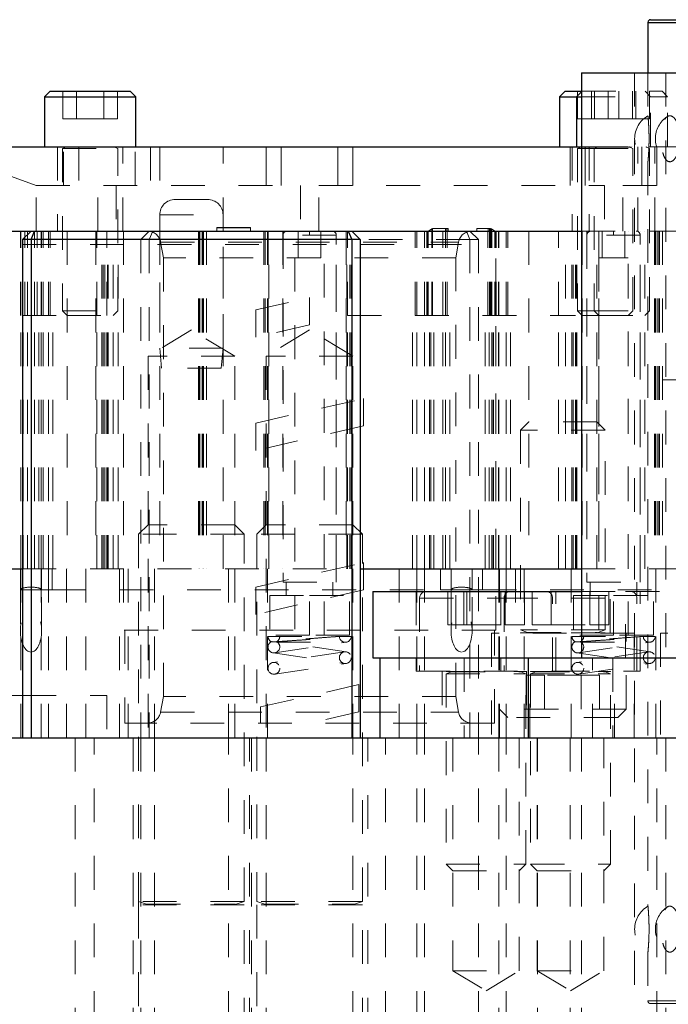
# Model space of a CAD drawing. Header units: inches. Extents: x 1880 to 2363, y -453 to -54.
# Tile 826 of 1056: x 2042.57 to 2044.49, y -80.93 to -78.02. Entities that reach past the tile are written whole.
import ezdxf

# ---------------------------------------------------------------- set-up
doc = ezdxf.new("R2010")
doc.units = ezdxf.units.IN
doc.header["$LTSCALE"] = 0.5
doc.header["$MEASUREMENT"] = 0
doc.linetypes.add('HIDDEN', pattern=[0.225, 0.15, -0.075])
for name, color, linetype in [('DIE-M-S', 8, 'Continuous'), ('DIE-M-S2', 1, 'Continuous'), ('DIE-M-S3', 8, 'Continuous'), ('DSS-M-S', 53, 'Continuous'), ('RAI-M-S', 8, 'Continuous'), ('SVD-M-S', 8, 'Continuous')]:
    doc.layers.add(name, color=color, linetype=linetype)

msp = doc.modelspace()

# ---------------------------------------------------------------- linework, layer by layer
at = {"color": 7, "linetype": 'HIDDEN', "lineweight": 18}
for p, q in [((2043.30329, -79.51382), (2043.27554, -79.54157)), ((2043.56029, -79.51382), (2043.30329, -79.51382)), ((2043.58804, -79.54157), (2043.56029, -79.51382)), ((2043.58804, -79.54157), (2043.27554, -79.54157)), ((2043.27554, -79.54157), (2043.27554, -80.62832)), ((2043.58804, -80.62832), (2043.58804, -79.54157)), ((2043.58804, -80.62832), (2043.27554, -80.62832)), ((2043.27554, -80.62832), (2043.2991, -80.6369)), ((2043.58804, -80.63842), (2043.27554, -80.63842)), ((2043.27554, -80.63842), (2043.27554, -82.01382)), ((2043.2991, -80.6369), (2043.56268, -80.6369)), ((2043.56449, -80.6369), (2043.58804, -80.62832)), ((2043.58804, -82.01382), (2043.58804, -80.63842))]:
    msp.add_line(p, q, dxfattribs=at)
for centre, start, end in [((2043.29883, -80.63764), 270, 70), ((2043.56476, -80.63764), 110, 270)]:
    msp.add_arc(centre, 0.000787, start, end, dxfattribs=at)
at = {"layer": 'DIE-M-S', "linetype": 'Continuous', "lineweight": 25}
for p, q in [((2038.90679, -78.64382), (2042.60679, -78.64382)), ((2043.55679, -78.64382), (2044.23691, -78.64382)), ((2038.93179, -79.64382), (2042.58179, -79.64382)), ((2043.58179, -79.64382), (2044.23691, -79.64382))]:
    msp.add_line(p, q, dxfattribs=at)
at = {"layer": 'DIE-M-S', "linetype": 'HIDDEN', "lineweight": 18}
for p, q in [((2042.71379, -78.64382), (2042.71379, -79.64382)), ((2042.79829, -78.64382), (2042.79829, -79.64382)), ((2042.81679, -79.64382), (2042.81679, -78.64382)), ((2042.82084, -79.64382), (2042.82084, -78.64382)), ((2042.82525, -79.64382), (2042.82525, -78.64382)), ((2042.83373, -79.64382), (2042.83373, -78.64382)), ((2042.83567, -79.64382), (2042.83567, -78.64382)), ((2042.84979, -79.64382), (2042.84979, -78.64382)), ((2042.86529, -79.64382), (2042.86529, -78.64382)), ((2042.88061, -78.64382), (2042.88061, -79.64382)), ((2042.98804, -78.64382), (2042.98804, -79.64382)), ((2043.10291, -78.64382), (2043.10291, -79.64382)), ((2043.10485, -78.64382), (2043.10485, -79.64382)), ((2043.10679, -78.64382), (2043.10679, -79.64382)), ((2043.11333, -78.64382), (2043.11333, -79.64382)), ((2043.11679, -78.64382), (2043.11679, -79.64382)), ((2043.11775, -78.64382), (2043.11775, -79.64382)), ((2043.17554, -79.64382), (2043.17554, -78.64382)), ((2043.29584, -78.64382), (2043.29584, -79.64382)), ((2043.29584, -78.64382), (2043.29584, -79.64382)), ((2043.30025, -78.64382), (2043.30025, -79.64382)), ((2043.30025, -78.64382), (2043.30025, -79.64382)), ((2043.30873, -78.64382), (2043.30873, -79.64382)), ((2043.30873, -78.64382), (2043.30873, -79.64382)), ((2043.31067, -79.64382), (2043.31067, -78.64382)), ((2043.35279, -78.64382), (2043.35279, -79.64382)), ((2043.51079, -79.64382), (2043.51079, -78.64382)), ((2043.54041, -78.64382), (2043.54041, -79.64382)), ((2043.54235, -79.64382), (2043.54235, -78.64382)), ((2043.54235, -79.64382), (2043.54235, -78.64382)), ((2043.55083, -79.64382), (2043.55083, -78.64382)), ((2043.55083, -79.64382), (2043.55083, -78.64382)), ((2043.55525, -79.64382), (2043.55525, -78.64382)), ((2043.55525, -79.64382), (2043.55525, -78.64382)), ((2043.98297, -79.64382), (2043.98297, -78.64382)), ((2044.08129, -78.64382), (2044.08129, -79.64382)), ((2044.18929, -79.64382), (2044.18929, -78.64382)), ((2044.20834, -79.64382), (2044.20834, -78.64382)), ((2044.21275, -79.64382), (2044.21275, -78.64382)), ((2044.21929, -79.64382), (2044.21929, -78.64382)), ((2044.22123, -79.64382), (2044.22123, -78.64382)), ((2044.22317, -79.64382), (2044.22317, -78.64382)), ((2044.23691, -78.64382), (2046.12667, -78.64382)), ((2044.23879, -78.64382), (2044.23879, -79.64382)), ((2044.25279, -78.64382), (2044.25279, -79.64382)), ((2044.28229, -79.64382), (2044.28229, -78.64382)), ((2044.28879, -78.64382), (2044.28879, -79.64382)), ((2044.37479, -79.64382), (2044.37479, -78.64382)), ((2044.41079, -79.64382), (2044.41079, -78.64382)), ((2044.42479, -79.64382), (2044.42479, -78.64382)), ((2044.45291, -78.64382), (2044.45291, -79.64382)), ((2044.45485, -78.64382), (2044.45485, -79.64382)), ((2044.45679, -78.64382), (2044.45679, -79.64382)), ((2044.46333, -78.64382), (2044.46333, -79.64382)), ((2044.46679, -78.64382), (2044.46679, -79.64382)), ((2044.46775, -78.64382), (2044.46775, -79.64382)), ((2044.47729, -78.64382), (2044.47729, -79.08382)), ((2044.47729, -79.08382), (2045.08629, -79.08382)), ((2042.58179, -79.64382), (2043.58179, -79.64382)), ((2044.23691, -79.64382), (2046.12667, -79.64382))]:
    msp.add_line(p, q, dxfattribs=at)
at = {"layer": 'DIE-M-S2', "linetype": 'HIDDEN', "lineweight": 18}
for p, q in [((2042.5761, -78.89382), (2042.5761, -78.64382)), ((2042.57679, -78.89382), (2042.57679, -78.64382)), ((2042.5884, -78.89382), (2042.5884, -78.64382)), ((2042.59605, -78.89382), (2042.59605, -78.64382)), ((2042.61754, -78.89382), (2042.61754, -78.64382)), ((2042.62518, -78.89382), (2042.62518, -78.64382)), ((2042.63679, -78.89382), (2042.63679, -78.64382)), ((2042.63749, -78.89382), (2042.63749, -78.64382)), ((2042.64254, -78.89382), (2042.64254, -78.64382)), ((2042.65879, -78.89382), (2042.65879, -78.64382)), ((2042.66396, -78.89382), (2042.66396, -78.64382)), ((2042.80179, -78.89382), (2042.80179, -78.64382)), ((2042.83179, -78.89382), (2042.83179, -78.64382)), ((2043.12679, -78.64382), (2043.12679, -79.64382)), ((2043.12679, -78.64382), (2043.12679, -79.64382)), ((2043.15679, -78.63367), (2043.15679, -78.63306)), ((2043.15679, -78.63367), (2043.15679, -78.63306)), ((2043.25679, -78.63306), (2043.15679, -78.63306)), ((2043.25679, -78.63306), (2043.15679, -78.63306)), ((2043.25679, -78.63319), (2043.15679, -78.63319)), ((2043.25679, -78.63319), (2043.15679, -78.63319)), ((2043.25679, -78.63367), (2043.15679, -78.63367)), ((2043.15679, -78.64382), (2043.15679, -78.63367)), ((2043.15679, -78.64382), (2043.15679, -78.63367)), ((2043.25679, -78.63367), (2043.15679, -78.63367)), ((2043.25679, -78.63306), (2043.25679, -78.63367)), ((2043.25679, -78.63306), (2043.25679, -78.63367)), ((2043.25679, -78.63367), (2043.25679, -78.64382)), ((2043.25679, -78.63367), (2043.25679, -78.64382)), ((2043.30679, -78.64382), (2043.30679, -79.64382)), ((2043.30679, -78.64382), (2043.30679, -79.64382)), ((2043.54429, -78.89382), (2043.54429, -78.64382)), ((2043.74462, -78.89382), (2043.74462, -78.64382)), ((2043.74979, -78.89382), (2043.74979, -78.64382)), ((2043.77179, -78.89382), (2043.77179, -78.64382)), ((2043.77226, -78.89382), (2043.77226, -78.64382)), ((2043.77943, -78.89382), (2043.77943, -78.64382)), ((2043.78127, -78.89382), (2043.78127, -78.64382)), ((2043.78337, -78.89382), (2043.78337, -78.64382)), ((2043.79328, -78.63665), (2043.78342, -78.64382)), ((2043.79605, -78.63629), (2043.79328, -78.63665)), ((2043.79328, -78.89382), (2043.79328, -78.63665)), ((2043.79605, -78.89382), (2043.79605, -78.63629)), ((2043.83379, -78.63629), (2043.79605, -78.63629)), ((2043.82679, -78.89382), (2043.82679, -78.64382)), ((2043.838, -78.63594), (2043.83379, -78.63629)), ((2043.83379, -78.89382), (2043.83379, -78.63629)), ((2043.838, -78.64382), (2043.838, -78.63594)), ((2043.838, -78.63594), (2043.84179, -78.63594)), ((2043.83896, -78.89382), (2043.83896, -78.64382)), ((2043.84179, -78.63594), (2043.84179, -78.64382)), ((2043.92679, -78.63594), (2043.92679, -78.64382)), ((2043.92679, -78.63594), (2043.96079, -78.63594)), ((2043.95962, -78.89382), (2043.95962, -78.64382)), ((2043.96434, -78.63624), (2043.96079, -78.63594)), ((2043.96079, -78.64382), (2043.96079, -78.63594)), ((2043.96434, -78.89382), (2043.96434, -78.63624)), ((2043.96778, -78.63629), (2043.96434, -78.63624)), ((2043.96778, -78.89382), (2043.96778, -78.63629)), ((2043.9703, -78.63665), (2043.96778, -78.63629)), ((2043.9703, -78.89382), (2043.9703, -78.63665)), ((2043.98016, -78.64382), (2043.9703, -78.63665)), ((2043.97179, -78.89382), (2043.97179, -78.64382)), ((2043.98021, -78.89382), (2043.98021, -78.64382)), ((2043.98231, -78.89382), (2043.98231, -78.64382)), ((2043.98415, -78.89382), (2043.98415, -78.64382)), ((2043.99132, -78.89382), (2043.99132, -78.64382)), ((2043.99179, -78.89382), (2043.99179, -78.64382)), ((2044.01379, -78.89382), (2044.01379, -78.64382)), ((2044.01896, -78.89382), (2044.01896, -78.64382)), ((2044.16929, -78.89382), (2044.16929, -78.64382)), ((2044.47679, -78.64382), (2044.47679, -79.64382)), ((2044.47679, -78.64382), (2044.47679, -79.64382)), ((2042.38179, -78.89382), (2042.71379, -78.89382)), ((2043.54429, -78.89382), (2044.16929, -78.89382)), ((2044.16929, -78.89382), (2044.21929, -78.89382))]:
    msp.add_line(p, q, dxfattribs=at)
at = {"layer": 'DIE-M-S3', "linetype": 'HIDDEN', "lineweight": 18}
for p, q in [((2043.51053, -78.65563), (2043.35305, -78.65563)), ((2043.35305, -78.65563), (2043.35305, -79.68319)), ((2043.39833, -78.64382), (2043.39833, -78.72256)), ((2043.43179, -78.65563), (2043.51053, -78.65563)), ((2043.46526, -78.72256), (2043.46526, -78.64382)), ((2043.51053, -79.68319), (2043.51053, -78.65563)), ((2044.41053, -78.65563), (2044.25305, -78.65563)), ((2044.25305, -78.65563), (2044.25305, -79.68319)), ((2044.29833, -78.64382), (2044.29833, -78.72256)), ((2044.33179, -78.65563), (2044.41053, -78.65563)), ((2044.36526, -78.72256), (2044.36526, -78.64382)), ((2044.41053, -79.68319), (2044.41053, -78.65563)), ((2043.38848, -78.72256), (2043.38848, -79.84067)), ((2043.4751, -79.84067), (2043.4751, -78.72256)), ((2044.28848, -78.72256), (2044.3751, -78.72256)), ((2044.28848, -78.72256), (2044.28848, -79.84067)), ((2044.3751, -79.84067), (2044.3751, -78.72256)), ((2042.38179, -78.89382), (2042.71379, -78.89382)), ((2042.57679, -79.64382), (2042.57679, -78.89382)), ((2042.58374, -79.64382), (2042.58374, -78.89382)), ((2042.59605, -79.64382), (2042.59605, -78.89382)), ((2042.61754, -79.64382), (2042.61754, -78.89382)), ((2042.62984, -79.64382), (2042.62984, -78.89382)), ((2042.63679, -79.64382), (2042.63679, -78.89382)), ((2042.64254, -79.64382), (2042.64254, -78.89382)), ((2042.65879, -79.64382), (2042.65879, -78.89382)), ((2042.67179, -79.64382), (2042.67179, -78.89382)), ((2042.80179, -79.64382), (2042.80179, -78.89382)), ((2042.83179, -79.64382), (2042.83179, -78.89382)), ((2043.54429, -79.64382), (2043.54429, -78.89382)), ((2043.54429, -78.89382), (2044.16929, -78.89382)), ((2043.73679, -79.64382), (2043.73679, -78.89382)), ((2043.74979, -79.64382), (2043.74979, -78.89382)), ((2043.77179, -79.64382), (2043.77179, -78.89382)), ((2043.77226, -79.64382), (2043.77226, -78.89382)), ((2043.78726, -79.64382), (2043.78726, -78.89382)), ((2043.7912, -79.64382), (2043.7912, -78.89382)), ((2043.80007, -79.64382), (2043.80007, -78.89382)), ((2043.82679, -79.64382), (2043.82679, -78.89382)), ((2043.83379, -79.64382), (2043.83379, -78.89382)), ((2043.84679, -79.64382), (2043.84679, -78.89382)), ((2043.95179, -79.64382), (2043.95179, -78.89382)), ((2043.96344, -79.64382), (2043.96344, -78.89382)), ((2043.97179, -79.64382), (2043.97179, -78.89382)), ((2043.97238, -79.64382), (2043.97238, -78.89382)), ((2043.97632, -79.64382), (2043.97632, -78.89382)), ((2043.99132, -79.64382), (2043.99132, -78.89382)), ((2043.99179, -79.64382), (2043.99179, -78.89382)), ((2044.01379, -79.64382), (2044.01379, -78.89382)), ((2044.02679, -79.64382), (2044.02679, -78.89382)), ((2044.16929, -79.64382), (2044.16929, -78.89382)), ((2044.16929, -78.89382), (2044.21929, -78.89382)), ((2042.57554, -79.70632), (2042.57554, -79.64382)), ((2042.57679, -80.14382), (2042.57679, -79.64382)), ((2042.58179, -79.64382), (2043.58179, -79.64382)), ((2042.63679, -80.14382), (2042.63679, -79.64382)), ((2042.63804, -79.70632), (2042.63804, -79.64382)), ((2042.65879, -80.14382), (2042.65879, -79.64382)), ((2042.66929, -79.70632), (2042.66929, -79.64382)), ((2042.66929, -79.70632), (2042.66929, -79.64382)), ((2042.71179, -80.14382), (2042.71179, -79.64382)), ((2042.76929, -79.64382), (2042.76929, -80.14382)), ((2042.86929, -79.64382), (2042.86929, -80.14382)), ((2042.89429, -80.14382), (2042.89429, -79.64382)), ((2042.97242, -79.64382), (2042.97242, -80.14382)), ((2043.19117, -80.14382), (2043.19117, -79.64382)), ((2043.30679, -79.64382), (2043.30679, -80.14382)), ((2043.69679, -80.14382), (2043.69679, -79.64382)), ((2043.74979, -80.14382), (2043.74979, -79.64382)), ((2043.77179, -80.14382), (2043.77179, -79.64382)), ((2043.81929, -79.70632), (2043.81929, -79.64382)), ((2043.85054, -79.70632), (2043.85054, -79.64382)), ((2043.91304, -79.70632), (2043.91304, -79.64382)), ((2043.94429, -79.70632), (2043.94429, -79.64382)), ((2043.99179, -79.64382), (2043.99179, -80.14382)), ((2043.99429, -80.14382), (2043.99429, -79.64382)), ((2044.01379, -80.14382), (2044.01379, -79.64382)), ((2044.04129, -79.64382), (2044.04129, -79.83382)), ((2044.06679, -79.64382), (2044.06679, -80.14382)), ((2044.20679, -79.64382), (2044.20679, -80.14382)), ((2044.23691, -79.64382), (2046.12667, -79.64382)), ((2044.32229, -79.83382), (2044.32229, -79.64382)), ((2044.45679, -80.14382), (2044.45679, -79.64382)), ((2043.35305, -79.68319), (2043.51053, -79.68319)), ((2043.36289, -79.68319), (2043.36289, -79.72256)), ((2043.50069, -79.72256), (2043.50069, -79.68319)), ((2044.25305, -79.68319), (2044.41053, -79.68319)), ((2044.26289, -79.68319), (2044.26289, -79.72256)), ((2044.40069, -79.72256), (2044.40069, -79.68319)), ((2040.64429, -79.70632), (2042.57554, -79.70632)), ((2042.63804, -79.70632), (2042.57554, -79.70632)), ((2042.57554, -79.70632), (2042.57554, -79.82756)), ((2042.63804, -79.70632), (2042.66929, -79.70632)), ((2042.63804, -79.82756), (2042.63804, -79.70632)), ((2042.66929, -79.70632), (2043.81929, -79.70632)), ((2043.31368, -79.72256), (2043.43179, -79.72256)), ((2043.31368, -79.72256), (2043.31368, -79.84067)), ((2043.43179, -79.72256), (2043.5499, -79.72256)), ((2043.43179, -79.84067), (2043.43179, -79.72256)), ((2043.5499, -79.84067), (2043.5499, -79.72256)), ((2043.81929, -79.70632), (2043.85054, -79.70632)), ((2043.91304, -79.70632), (2043.85054, -79.70632)), ((2043.85054, -79.70632), (2043.85054, -79.82756)), ((2043.91304, -79.70632), (2043.94429, -79.70632)), ((2043.91304, -79.82756), (2043.91304, -79.70632)), ((2043.94429, -79.70632), (2044.56929, -79.70632)), ((2044.21368, -79.72256), (2044.33179, -79.72256)), ((2044.21368, -79.72256), (2044.21368, -79.84067)), ((2044.33179, -79.72256), (2044.4499, -79.72256)), ((2044.33179, -79.84067), (2044.33179, -79.72256)), ((2044.4499, -79.84067), (2044.4499, -79.72256)), ((2043.43179, -79.84067), (2043.31368, -79.84067)), ((2043.5499, -79.84067), (2043.43179, -79.84067)), ((2044.39279, -79.83382), (2043.97079, -79.83382)), ((2043.97079, -79.83382), (2043.97079, -80.14382)), ((2044.33179, -79.84067), (2044.21368, -79.84067)), ((2044.4499, -79.84067), (2044.33179, -79.84067)), ((2044.39279, -80.14382), (2044.39279, -79.83382)), ((2044.89279, -79.83382), (2044.47079, -79.83382)), ((2044.47079, -79.83382), (2044.47079, -80.14382))]:
    msp.add_line(p, q, dxfattribs=at)
at = {"layer": 'DIE-M-S3', "linetype": 'Continuous', "lineweight": 25}
for p, q in [((2038.93179, -79.64382), (2042.58179, -79.64382)), ((2043.58179, -79.64382), (2044.23691, -79.64382))]:
    msp.add_line(p, q, dxfattribs=at)
at = {"layer": 'DIE-M-S3', "linetype": 'HIDDEN', "lineweight": 18}
for centre, start, end in [((2043.36486, -78.65563), 90, 180), ((2043.49872, -78.65563), 0, 90), ((2044.26486, -78.65563), 90, 180), ((2044.39872, -78.65563), 0, 90)]:
    msp.add_arc(centre, 0.01181, start, end, dxfattribs=at)
for centre in [(2042.60679, -79.70632), (2043.88179, -79.70632)]:
    msp.add_ellipse(centre, major_axis=(0.03125, 0), ratio=0.2679492, start_param=0, end_param=3.1415927, dxfattribs=at)
for centre in [(2042.60679, -79.82756), (2043.88179, -79.82756)]:
    msp.add_ellipse(centre, major_axis=(0, -0.0625), ratio=0.5, dxfattribs=at)
for points in [[(2043.43179, -78.65563), (2043.43179, -78.65396), (2043.43179, -78.65047), (2043.43179, -78.64651), (2043.43179, -78.6442), (2043.43179, -78.64394), (2043.43179, -78.64382)], [(2044.33179, -78.65563), (2044.33179, -78.65396), (2044.33179, -78.65047), (2044.33179, -78.64651), (2044.33179, -78.6442), (2044.33179, -78.64394), (2044.33179, -78.64382)]]:
    msp.add_open_spline(points, degree=3, knots=[0, 0, 0, 0, 0.2702613, 0.5624294, 0.7897364, 1, 1, 1, 1], dxfattribs=at)
at = {"layer": 'DSS-M-S', "linetype": 'Continuous', "lineweight": 25}
for p, q in [((2044.43376, -78.02571), (2044.43376, -78.17531)), ((2044.43376, -78.02571), (2045.92982, -78.02571)), ((2044.44163, -78.01783), (2045.92195, -78.01783)), ((2044.23691, -78.17531), (2044.23691, -79.9076)), ((2044.23691, -78.17531), (2046.12667, -78.17531)), ((2042.58179, -78.66882), (2042.60679, -78.64382)), ((2042.60679, -78.66882), (2042.61715, -78.64382)), ((2042.60679, -78.64382), (2042.61715, -78.64382)), ((2042.61715, -78.64382), (2043.54644, -78.64382)), ((2043.54644, -78.64382), (2043.55679, -78.64382)), ((2043.54644, -78.64382), (2043.55679, -78.66882)), ((2043.55679, -78.64382), (2043.58179, -78.66882)), ((2042.58179, -78.66882), (2042.58179, -80.14382)), ((2042.60679, -78.66882), (2042.58179, -78.66882)), ((2043.55679, -78.66882), (2042.60679, -78.66882)), ((2042.60679, -78.66882), (2042.60679, -80.14382)), ((2043.58179, -78.66882), (2043.55679, -78.66882)), ((2043.55679, -78.66882), (2043.55679, -80.14382)), ((2043.58179, -78.66882), (2043.58179, -80.14382)), ((2044.07943, -79.9076), (2044.07943, -80.14382)), ((2044.07943, -79.9076), (2044.8105, -79.9076)), ((2034.68179, -80.14382), (2047.18179, -80.14382))]:
    msp.add_line(p, q, dxfattribs=at)
at = {"layer": 'DSS-M-S', "linetype": 'HIDDEN', "lineweight": 18}
for p, q in [((2045.92982, -78.02571), (2044.43376, -78.02571)), ((2044.39439, -78.17531), (2044.39439, -81.99421)), ((2044.43376, -78.17531), (2044.43376, -78.30235)), ((2044.48691, -78.17531), (2044.48691, -79.9076)), ((2044.49345, -78.30428), (2044.49163, -78.30498)), ((2044.43699, -78.37391), (2044.43688, -78.35548)), ((2044.43376, -78.43774), (2044.43376, -80.64275)), ((2042.88061, -78.64382), (2042.88061, -79.82492)), ((2042.93179, -78.66882), (2042.95679, -78.64382)), ((2042.95679, -78.66882), (2042.96715, -78.64382)), ((2043.89644, -78.64382), (2043.90679, -78.66882)), ((2043.90679, -78.64382), (2043.93179, -78.66882)), ((2043.98297, -79.82492), (2043.98297, -78.64382)), ((2042.58179, -78.68382), (2043.58179, -78.68382)), ((2042.93179, -78.66882), (2042.93179, -80.14382)), ((2042.95679, -78.66882), (2042.95679, -80.14382)), ((2042.99057, -78.67635), (2043.87123, -78.67635)), ((2042.99057, -78.67635), (2042.99872, -78.72256)), ((2043.90679, -78.66882), (2043.58179, -78.66882)), ((2043.58179, -78.68382), (2043.93179, -78.68382)), ((2043.86486, -78.72256), (2043.87301, -78.67635)), ((2043.90679, -78.66882), (2043.90679, -80.14382)), ((2043.93179, -78.66882), (2043.90679, -78.66882)), ((2043.93179, -78.66882), (2043.93179, -80.14382)), ((2043.86486, -78.72256), (2042.99872, -78.72256)), ((2042.99872, -78.72256), (2042.99872, -80.02177)), ((2043.86486, -80.02177), (2043.86486, -78.72256)), ((2043.27216, -78.87694), (2043.43179, -78.84067)), ((2043.43179, -78.84067), (2043.43179, -78.92142)), ((2043.27216, -78.87694), (2043.27216, -78.95768)), ((2043.08179, -78.93661), (2042.95329, -79.01382)), ((2043.21029, -79.01382), (2043.08179, -78.93661)), ((2043.43179, -78.92142), (2043.27216, -78.95768)), ((2043.43179, -78.93661), (2043.30329, -79.01382)), ((2043.56029, -79.01382), (2043.43179, -78.93661)), ((2043.21029, -79.01382), (2042.95329, -79.01382)), ((2042.95329, -79.01382), (2042.95329, -80.14382)), ((2043.21029, -80.14382), (2043.21029, -79.01382)), ((2043.56029, -79.01382), (2043.30329, -79.01382)), ((2043.30329, -79.01382), (2043.30329, -80.14382)), ((2043.56029, -80.14382), (2043.56029, -79.01382)), ((2043.27216, -79.21239), (2043.59142, -79.13985)), ((2043.59142, -79.2206), (2043.59142, -79.13985)), ((2043.27216, -79.21239), (2043.27216, -79.29313)), ((2043.59142, -79.2206), (2043.27216, -79.29313)), ((2043.27216, -79.69795), (2043.59142, -79.62542)), ((2043.59142, -79.70616), (2043.59142, -79.62542)), ((2043.27216, -79.69795), (2043.27216, -79.7787)), ((2043.59142, -79.70616), (2043.27216, -79.7787)), ((2043.98297, -79.82492), (2042.88061, -79.82492)), ((2042.88455, -79.82492), (2042.88455, -80.10051)), ((2043.97904, -80.10051), (2043.97904, -79.82492)), ((2044.32943, -79.9076), (2044.32943, -80.14382)), ((2043.28634, -80.05281), (2043.57725, -79.98672)), ((2043.57725, -80.06746), (2043.57725, -79.98672)), ((2041.08179, -80.01882), (2042.58179, -80.01882)), ((2042.58179, -80.01882), (2042.83179, -80.01882)), ((2042.83179, -80.01882), (2042.83179, -80.14382)), ((2042.99872, -80.02177), (2042.99057, -80.06798)), ((2043.86486, -80.02177), (2042.99872, -80.02177)), ((2043.87301, -80.06798), (2043.86486, -80.02177)), ((2043.28634, -80.05281), (2043.28634, -80.10051)), ((2042.99057, -80.06798), (2043.87123, -80.06798)), ((2043.57725, -80.06746), (2043.43179, -80.10051)), ((2043.97904, -80.10051), (2042.88455, -80.10051)), ((2042.73804, -80.14382), (2042.73804, -82.39382)), ((2042.79429, -82.39382), (2042.79429, -80.14382)), ((2042.90979, -80.14382), (2042.90979, -82.01382)), ((2042.93179, -80.14382), (2042.93179, -82.39382)), ((2042.97242, -80.14382), (2042.97242, -82.39382)), ((2043.19117, -82.39382), (2043.19117, -80.14382)), ((2043.25379, -82.01382), (2043.25379, -80.14382)), ((2043.25979, -80.14382), (2043.25979, -82.01382)), ((2043.30329, -80.14382), (2043.30329, -82.39382)), ((2043.56029, -82.39382), (2043.56029, -80.14382)), ((2043.60379, -82.01382), (2043.60379, -80.14382)), ((2043.65679, -82.39382), (2043.65679, -80.14382)), ((2043.74979, -82.39382), (2043.74979, -80.14382)), ((2043.77179, -82.39382), (2043.77179, -80.14382)), ((2043.85593, -80.14382), (2043.85593, -80.83382)), ((2043.93179, -82.39382), (2043.93179, -80.14382)), ((2043.99179, -80.14382), (2043.99179, -82.39382)), ((2044.01379, -82.39382), (2044.01379, -80.14382)), ((2044.05278, -80.83382), (2044.05278, -80.14382)), ((2044.10593, -80.14382), (2044.10593, -80.83382)), ((2044.10679, -80.14382), (2044.10679, -82.39382)), ((2044.20329, -80.14382), (2044.20329, -82.39382)), ((2044.23691, -80.14382), (2044.23691, -81.99421)), ((2044.23691, -80.14382), (2044.23691, -82.39382)), ((2044.30278, -80.83382), (2044.30278, -80.14382)), ((2044.46029, -82.39382), (2044.46029, -80.14382)), ((2044.48691, -80.14382), (2044.48691, -81.99421)), ((2044.48691, -80.14382), (2044.48691, -82.39382)), ((2042.92554, -80.63842), (2042.92554, -80.62832)), ((2044.49345, -80.64468), (2044.49163, -80.64538)), ((2044.43699, -80.7143), (2044.43688, -80.69588)), ((2044.43376, -80.77814), (2044.43376, -80.92335)), ((2043.85593, -80.83382), (2044.05278, -80.83382)), ((2043.85593, -80.83382), (2043.95435, -80.89296)), ((2043.95435, -80.89296), (2044.05278, -80.83382)), ((2044.10593, -80.83382), (2044.30278, -80.83382)), ((2044.10593, -80.83382), (2044.20435, -80.89296)), ((2044.20435, -80.89296), (2044.30278, -80.83382)), ((2044.43376, -80.92335), (2045.92982, -80.92335)), ((2044.44163, -80.93122), (2045.92195, -80.93122))]:
    msp.add_line(p, q, dxfattribs=at)
at = {"layer": 'DSS-M-S', "linetype": 'Continuous', "lineweight": 25}
msp.add_arc((2044.44163, -78.02571), 0.00787, 90, 180, dxfattribs=at)
at = {"layer": 'DSS-M-S', "linetype": 'HIDDEN', "lineweight": 18}
for centre, radius, start, end in [((2044.47313, -78.37035), 0.07874, 120.05363, 239.76451), ((2044.5344, -78.37035), 0.07874, 123.27705, 236.6944), ((2042.9518, -78.68319), 0.03937, 10, 90), ((2043.91178, -78.68319), 0.03937, 90, 170), ((2042.9518, -80.06114), 0.03937, 270.00001, 350), ((2043.91178, -80.06114), 0.03937, 190, 269.99999), ((2044.47313, -80.71075), 0.07874, 120.05363, 239.76451), ((2044.5344, -80.71075), 0.07874, 123.27705, 236.6944), ((2044.44163, -80.92335), 0.00787, 180, 270)]:
    msp.add_arc(centre, radius, start, end, dxfattribs=at)
for points, knots in [([(2044.43378, -78.30235), (2044.43384, -78.30298), (2044.43397, -78.30427), (2044.43501, -78.31601), (2044.43618, -78.33365), (2044.43693, -78.35296), (2044.43701, -78.36551), (2044.43704, -78.37035)], [0, 0, 0, 0, 0.2107489, 0.4329033, 0.6520691, 0.8659855, 1, 1, 1, 1]), ([(2044.52989, -78.37035), (2044.52952, -78.37788), (2044.52879, -78.39294), (2044.52316, -78.413), (2044.51515, -78.42851), (2044.50551, -78.43779), (2044.49556, -78.43957), (2044.48653, -78.43331), (2044.47941, -78.4196), (2044.47474, -78.40022), (2044.47267, -78.37772), (2044.47313, -78.35478), (2044.47601, -78.33376), (2044.48123, -78.31662), (2044.48865, -78.30516), (2044.49787, -78.30083), (2044.50798, -78.30448), (2044.51766, -78.3159), (2044.52528, -78.33368), (2044.52934, -78.35296), (2044.52974, -78.36551), (2044.52989, -78.37035)], [0, 0, 0, 0, 0.0520028, 0.1039827, 0.1564753, 0.2102848, 0.2652762, 0.3208623, 0.3762398, 0.4306423, 0.4836601, 0.5355284, 0.5870576, 0.6391963, 0.6925647, 0.7472181, 0.8026932, 0.8582301, 0.9130199, 0.9664974, 1, 1, 1, 1]), ([(2044.43704, -78.37035), (2044.43697, -78.37787), (2044.43683, -78.39293), (2044.43582, -78.41305), (2044.43471, -78.42834), (2044.43387, -78.43746), (2044.43384, -78.43766), (2044.43384, -78.43774)], [0, 0, 0, 0, 0.2080795, 0.4160676, 0.6261069, 0.8414156, 1, 1, 1, 1]), ([(2044.48925, -78.43371), (2044.49003, -78.43474), (2044.49273, -78.43829), (2044.4961, -78.43797), (2044.4985, -78.43774)], [0, 0, 0, 0, 0.2908836, 1, 1, 1, 1]), ([(2044.43378, -80.64275), (2044.43384, -80.64338), (2044.43397, -80.64467), (2044.43501, -80.65641), (2044.43618, -80.67405), (2044.43693, -80.69336), (2044.43701, -80.70591), (2044.43704, -80.71075)], [0, 0, 0, 0, 0.2107489, 0.4329033, 0.6520691, 0.8659855, 1, 1, 1, 1]), ([(2044.52989, -80.71075), (2044.52952, -80.71828), (2044.52879, -80.73334), (2044.52316, -80.7534), (2044.51515, -80.76891), (2044.50551, -80.77819), (2044.49556, -80.77997), (2044.48653, -80.77371), (2044.47941, -80.76), (2044.47474, -80.74062), (2044.47267, -80.71812), (2044.47313, -80.69518), (2044.47601, -80.67416), (2044.48123, -80.65702), (2044.48865, -80.64556), (2044.49787, -80.64123), (2044.50798, -80.64488), (2044.51766, -80.6563), (2044.52528, -80.67408), (2044.52934, -80.69336), (2044.52974, -80.70591), (2044.52989, -80.71075)], [0, 0, 0, 0, 0.0520028, 0.1039827, 0.1564753, 0.2102848, 0.2652762, 0.3208623, 0.3762398, 0.4306423, 0.4836601, 0.5355284, 0.5870576, 0.6391963, 0.6925647, 0.7472181, 0.8026932, 0.8582301, 0.9130199, 0.9664974, 1, 1, 1, 1]), ([(2044.43704, -80.71075), (2044.43697, -80.71828), (2044.43683, -80.73333), (2044.43582, -80.75341), (2044.43469, -80.76888), (2044.43383, -80.7783), (2044.43368, -80.77953), (2044.43404, -80.77658), (2044.43444, -80.7714), (2044.43448, -80.77086)], [0, 0, 0, 0, 0.15887721, 0.31768464, 0.47805821, 0.64245519, 0.8104633, 0.98028806, 1, 1, 1, 1]), ([(2044.48925, -80.77411), (2044.49002, -80.77525), (2044.49137, -80.77725), (2044.49307, -80.77727), (2044.49381, -80.77728)], [0, 0, 0, 0, 0.5664049, 1, 1, 1, 1])]:
    msp.add_open_spline(points, degree=3, knots=knots, dxfattribs=at)
at = {"layer": 'RAI-M-S', "linetype": 'Continuous', "lineweight": 25}
msp.add_line((2042.54979, -78.39382), (2044.23691, -78.39382), dxfattribs=at)
at = {"layer": 'RAI-M-S', "linetype": 'HIDDEN', "lineweight": 18}
for p, q in [((2042.68479, -78.39382), (2042.68479, -78.64382)), ((2042.70335, -78.50882), (2042.70335, -78.39382)), ((2042.74795, -78.39382), (2042.74795, -78.50882)), ((2042.87879, -78.64382), (2042.87879, -78.39382)), ((2042.91564, -78.50882), (2042.91564, -78.39382)), ((2042.96024, -78.39382), (2042.96024, -78.50882)), ((2042.98804, -78.39382), (2042.98804, -78.64382)), ((2043.17554, -78.64382), (2043.17554, -78.39382)), ((2043.30335, -78.39382), (2043.30335, -78.50882)), ((2043.30335, -78.50882), (2043.30335, -78.39382)), ((2043.34795, -78.50882), (2043.34795, -78.39382)), ((2043.34795, -78.39382), (2043.34795, -78.50882)), ((2043.51564, -78.39382), (2043.51564, -78.50882)), ((2043.51564, -78.50882), (2043.51564, -78.39382)), ((2043.56024, -78.50882), (2043.56024, -78.39382)), ((2043.56024, -78.39382), (2043.56024, -78.50882)), ((2044.20335, -78.39382), (2044.20335, -78.50882)), ((2044.20335, -78.50882), (2044.20335, -78.39382)), ((2044.20979, -78.39382), (2044.20979, -78.64382)), ((2044.23691, -78.39382), (2046.06379, -78.39382)), ((2044.24795, -78.50882), (2044.24795, -78.39382)), ((2044.24795, -78.39382), (2044.24795, -78.50882)), ((2044.25979, -78.39382), (2044.25979, -78.64382)), ((2044.40379, -78.64382), (2044.40379, -78.39382)), ((2044.41564, -78.39382), (2044.41564, -78.50882)), ((2044.41564, -78.50882), (2044.41564, -78.39382)), ((2044.45379, -78.64382), (2044.45379, -78.39382)), ((2044.46024, -78.50882), (2044.46024, -78.39382)), ((2044.46024, -78.39382), (2044.46024, -78.50882)), ((2042.62164, -78.50882), (2042.45679, -78.44882)), ((2042.62164, -78.50882), (2043.40466, -78.50882)), ((2042.62164, -78.64382), (2042.62164, -78.50882)), ((2042.80466, -78.64382), (2042.80466, -78.50882)), ((2042.85892, -78.50882), (2042.85892, -78.64382)), ((2043.40466, -78.50882), (2043.40466, -78.64382)), ((2043.45892, -78.64382), (2043.45892, -78.50882)), ((2043.45892, -78.50882), (2044.30466, -78.50882)), ((2044.30466, -78.50882), (2044.30466, -78.64382)), ((2044.35892, -78.64382), (2044.35892, -78.50882)), ((2044.35892, -78.50882), (2044.90466, -78.50882))]:
    msp.add_line(p, q, dxfattribs=at)
at = {"layer": 'SVD-M-S', "linetype": 'Continuous', "lineweight": 25}
for p, q in [((2042.66319, -78.22982), (2042.64679, -78.24622)), ((2042.64679, -78.24622), (2042.64679, -78.39382)), ((2042.64679, -78.24622), (2042.91679, -78.24622)), ((2042.66319, -78.22982), (2042.90039, -78.22982)), ((2042.91679, -78.24622), (2042.90039, -78.22982)), ((2042.91679, -78.39382), (2042.91679, -78.24622)), ((2044.18819, -78.22982), (2044.17179, -78.24622)), ((2044.17179, -78.24622), (2044.17179, -78.39382)), ((2044.17179, -78.24622), (2044.22179, -78.24622)), ((2044.18819, -78.22982), (2044.23819, -78.22982)), ((2044.23691, -78.2311), (2044.22179, -78.24622)), ((2044.22179, -78.24622), (2044.22179, -78.39382)), ((2044.22179, -78.24622), (2044.23691, -78.24622)), ((2043.61951, -79.71075), (2043.61951, -79.9076)), ((2043.61951, -79.71075), (2044.23691, -79.71075)), ((2043.61951, -79.9076), (2044.07943, -79.9076)), ((2043.63939, -79.9076), (2043.63939, -80.14382))]:
    msp.add_line(p, q, dxfattribs=at)
at = {"layer": 'SVD-M-S', "linetype": 'HIDDEN', "lineweight": 18}
for p, q in [((2042.7006, -78.31182), (2042.7006, -78.22982)), ((2042.7412, -78.31182), (2042.7412, -78.22982)), ((2042.82239, -78.31182), (2042.82239, -78.22982)), ((2042.86298, -78.31182), (2042.86298, -78.22982)), ((2044.2256, -78.31182), (2044.2256, -78.22982)), ((2044.23819, -78.22982), (2044.23691, -78.2311)), ((2044.23691, -78.24622), (2044.49179, -78.24622)), ((2044.23819, -78.22982), (2044.47539, -78.22982)), ((2044.2662, -78.31182), (2044.2662, -78.22982)), ((2044.2756, -78.31182), (2044.2756, -78.22982)), ((2044.3162, -78.31182), (2044.3162, -78.22982)), ((2044.34739, -78.31182), (2044.34739, -78.22982)), ((2044.38798, -78.31182), (2044.38798, -78.22982)), ((2044.39739, -78.31182), (2044.39739, -78.22982)), ((2044.44179, -78.24622), (2044.42539, -78.22982)), ((2044.43798, -78.31182), (2044.43798, -78.22982)), ((2044.44179, -78.39382), (2044.44179, -78.24622)), ((2044.49179, -78.24622), (2044.47539, -78.22982)), ((2044.49179, -78.39382), (2044.49179, -78.24622)), ((2042.7006, -78.31182), (2042.7412, -78.31182)), ((2042.7412, -78.31182), (2042.82239, -78.31182)), ((2042.82239, -78.31182), (2042.86298, -78.31182)), ((2044.2256, -78.31182), (2044.2662, -78.31182)), ((2044.2662, -78.31182), (2044.2756, -78.31182)), ((2044.2756, -78.31182), (2044.3162, -78.31182)), ((2044.3162, -78.31182), (2044.39739, -78.31182)), ((2044.39739, -78.31182), (2044.43798, -78.31182)), ((2042.69979, -78.39382), (2042.69979, -78.39421)), ((2042.86379, -78.39421), (2042.86379, -78.39382)), ((2044.22479, -78.39382), (2044.22479, -78.39421)), ((2044.27479, -78.39382), (2044.27479, -78.39421)), ((2044.38879, -78.39421), (2044.38879, -78.39382)), ((2044.43879, -78.39421), (2044.43879, -78.39382)), ((2042.69979, -78.39421), (2042.86379, -78.39421)), ((2042.7096, -78.39574), (2042.69979, -78.39931)), ((2042.69979, -78.39931), (2042.86379, -78.39931)), ((2042.69979, -78.39931), (2042.69979, -78.87982)), ((2042.7096, -78.39574), (2042.85399, -78.39574)), ((2042.86379, -78.39931), (2042.85399, -78.39574)), ((2042.86379, -78.87982), (2042.86379, -78.39931)), ((2044.22479, -78.39421), (2044.27479, -78.39421)), ((2044.2346, -78.39574), (2044.22479, -78.39931)), ((2044.22479, -78.39931), (2044.27479, -78.39931)), ((2044.22479, -78.39931), (2044.22479, -78.87982)), ((2044.2346, -78.39574), (2044.37899, -78.39574)), ((2044.27479, -78.39421), (2044.43879, -78.39421)), ((2044.2846, -78.39574), (2044.27479, -78.39931)), ((2044.27479, -78.39931), (2044.43879, -78.39931)), ((2044.27479, -78.39931), (2044.27479, -78.87982)), ((2044.2846, -78.39574), (2044.42899, -78.39574)), ((2044.38879, -78.39931), (2044.37899, -78.39574)), ((2044.38879, -78.87982), (2044.38879, -78.39931)), ((2044.43879, -78.39931), (2044.42899, -78.39574)), ((2044.43879, -78.87982), (2044.43879, -78.39931)), ((2043.12954, -78.55007), (2043.03404, -78.55007)), ((2042.98804, -78.59607), (2043.17554, -78.59607)), ((2042.98804, -78.59607), (2042.98804, -78.99007)), ((2043.17554, -78.99007), (2043.17554, -78.59607)), ((2042.69979, -78.87982), (2042.86379, -78.87982)), ((2042.69979, -78.87982), (2042.71379, -78.89382)), ((2042.84979, -78.89382), (2042.86379, -78.87982)), ((2044.22479, -78.87982), (2044.27479, -78.87982)), ((2044.22479, -78.87982), (2044.23879, -78.89382)), ((2044.27479, -78.87982), (2044.43879, -78.87982)), ((2044.27479, -78.87982), (2044.28879, -78.89382)), ((2044.37479, -78.89382), (2044.38879, -78.87982)), ((2044.42479, -78.89382), (2044.43879, -78.87982)), ((2042.71379, -78.89382), (2042.84979, -78.89382)), ((2044.23879, -78.89382), (2044.28879, -78.89382)), ((2044.28879, -78.89382), (2044.42479, -78.89382)), ((2043.17554, -78.99007), (2042.98804, -78.99007)), ((2042.98804, -78.99007), (2042.99329, -79.05007)), ((2043.17029, -79.05007), (2043.17554, -78.99007)), ((2043.17029, -79.05007), (2042.99329, -79.05007)), ((2044.08129, -79.20882), (2044.05679, -79.23332)), ((2044.28229, -79.20882), (2044.08129, -79.20882)), ((2044.30679, -79.23332), (2044.28229, -79.20882)), ((2044.30679, -79.23332), (2044.05679, -79.23332)), ((2044.05679, -79.23332), (2044.05679, -79.82451)), ((2044.30679, -79.82451), (2044.30679, -79.23332)), ((2042.95329, -79.51382), (2042.92554, -79.54157)), ((2043.21029, -79.51382), (2042.95329, -79.51382)), ((2043.23804, -79.54157), (2043.21029, -79.51382)), ((2043.23804, -79.54157), (2042.92554, -79.54157)), ((2042.92554, -79.54157), (2042.92554, -80.62832)), ((2043.23804, -80.62832), (2043.23804, -79.54157)), ((2043.74766, -79.71075), (2043.74766, -79.94697)), ((2043.7575, -79.73043), (2044.14937, -79.73043)), ((2043.7575, -79.73043), (2044.14937, -79.73043)), ((2043.7575, -79.73043), (2043.7575, -79.94697)), ((2043.7575, -79.73043), (2043.7575, -79.94697)), ((2043.8407, -79.80917), (2043.8407, -79.71075)), ((2043.8407, -79.80917), (2043.8407, -79.71075)), ((2043.88878, -79.71075), (2043.88878, -79.9076)), ((2043.89753, -79.80917), (2043.89753, -79.71075)), ((2043.89753, -79.80917), (2043.89753, -79.71075)), ((2043.99766, -79.71075), (2043.99766, -79.94697)), ((2044.0075, -79.73043), (2044.39937, -79.73043)), ((2044.0075, -79.73043), (2044.39937, -79.73043)), ((2044.0075, -79.73043), (2044.0075, -79.94697)), ((2044.0075, -79.73043), (2044.0075, -79.94697)), ((2044.01118, -79.80917), (2044.01118, -79.71075)), ((2044.01118, -79.80917), (2044.01118, -79.71075)), ((2044.06801, -79.80917), (2044.06801, -79.71075)), ((2044.06801, -79.80917), (2044.06801, -79.71075)), ((2044.0907, -79.80917), (2044.0907, -79.71075)), ((2044.0907, -79.80917), (2044.0907, -79.71075)), ((2044.14753, -79.80917), (2044.14753, -79.71075)), ((2044.14753, -79.80917), (2044.14753, -79.71075)), ((2044.1512, -79.94697), (2044.1512, -79.73043)), ((2044.1512, -79.94697), (2044.1512, -79.73043)), ((2044.16105, -79.94697), (2044.16105, -79.71075)), ((2044.23691, -79.71075), (2044.36754, -79.71075)), ((2044.26118, -79.80917), (2044.26118, -79.71075)), ((2044.26118, -79.80917), (2044.26118, -79.71075)), ((2044.31801, -79.80917), (2044.31801, -79.71075)), ((2044.31801, -79.80917), (2044.31801, -79.71075)), ((2044.36754, -79.71075), (2044.63681, -79.71075)), ((2044.36754, -79.9076), (2044.36754, -79.71075)), ((2044.4012, -79.94697), (2044.4012, -79.73043)), ((2044.4012, -79.94697), (2044.4012, -79.73043)), ((2044.41105, -79.94697), (2044.41105, -79.71075)), ((2043.8407, -79.80917), (2043.89753, -79.80917)), ((2043.8407, -79.80917), (2043.89753, -79.80917)), ((2043.89753, -79.80917), (2044.01118, -79.80917)), ((2043.89753, -79.80917), (2044.01118, -79.80917)), ((2044.01118, -79.80917), (2044.06801, -79.80917)), ((2044.01118, -79.80917), (2044.06801, -79.80917)), ((2044.0907, -79.80917), (2044.14753, -79.80917)), ((2044.0907, -79.80917), (2044.14753, -79.80917)), ((2044.14753, -79.80917), (2044.26118, -79.80917)), ((2044.14753, -79.80917), (2044.26118, -79.80917)), ((2044.26118, -79.80917), (2044.31801, -79.80917)), ((2044.26118, -79.80917), (2044.31801, -79.80917)), ((2043.30854, -79.84382), (2043.52004, -79.84382)), ((2044.30679, -79.82451), (2044.05679, -79.82451)), ((2044.05679, -79.82451), (2044.0771, -79.8319)), ((2044.30679, -79.83342), (2044.05679, -79.83342)), ((2044.05679, -79.83342), (2044.05679, -79.83382)), ((2044.0771, -79.8319), (2044.28471, -79.8319)), ((2044.20854, -79.84382), (2044.42004, -79.84382)), ((2044.28649, -79.8319), (2044.30679, -79.82451)), ((2044.30679, -79.83382), (2044.30679, -79.83342)), ((2044.36929, -80.05882), (2044.36929, -79.83382)), ((2043.32862, -79.89263), (2043.54012, -79.86113)), ((2043.33461, -79.86132), (2043.53754, -79.86132)), ((2043.54012, -79.88951), (2043.34546, -79.86052)), ((2044.22862, -79.89263), (2044.44012, -79.86113)), ((2044.23461, -79.86132), (2044.43754, -79.86132)), ((2044.44012, -79.88951), (2044.24546, -79.86052)), ((2043.53496, -79.88951), (2043.32346, -79.92101)), ((2043.32346, -79.89263), (2043.53496, -79.92413)), ((2043.88939, -79.9076), (2043.88939, -80.14382)), ((2044.43496, -79.88951), (2044.22346, -79.92101)), ((2044.22346, -79.89263), (2044.43496, -79.92413)), ((2044.26932, -80.14382), (2044.26932, -79.9076)), ((2043.32862, -79.95563), (2043.54012, -79.92413)), ((2044.22862, -79.95563), (2044.44012, -79.92413)), ((2043.74766, -79.94697), (2044.16105, -79.94697)), ((2043.82443, -79.94697), (2043.82443, -80.14382)), ((2043.83624, -79.94697), (2043.83624, -79.94736)), ((2043.83624, -79.94697), (2043.83624, -79.94736)), ((2043.83624, -79.94736), (2044.07246, -79.94736)), ((2043.83624, -79.94736), (2044.07246, -79.94736)), ((2043.85173, -79.94889), (2043.83624, -79.95453)), ((2043.85173, -79.94889), (2043.83624, -79.95453)), ((2043.83624, -79.95453), (2044.07246, -79.95453)), ((2043.83624, -79.95453), (2044.07246, -79.95453)), ((2043.83624, -79.95453), (2043.83624, -80.51783)), ((2043.83624, -79.95453), (2043.83624, -80.51783)), ((2043.85173, -79.94889), (2044.05523, -79.94889)), ((2043.85173, -79.94889), (2044.05523, -79.94889)), ((2044.07246, -79.95453), (2044.05698, -79.94889)), ((2044.07246, -79.95453), (2044.05698, -79.94889)), ((2044.07246, -79.94736), (2044.07246, -79.94697)), ((2044.07246, -79.94736), (2044.07246, -79.94697)), ((2044.07246, -80.51783), (2044.07246, -79.95453)), ((2044.07246, -80.51783), (2044.07246, -79.95453)), ((2044.12767, -79.95882), (2044.07354, -79.95882)), ((2044.07354, -79.95882), (2044.07354, -80.08382)), ((2044.07443, -79.94697), (2044.07443, -80.14382)), ((2044.08428, -80.14382), (2044.08428, -79.94697)), ((2044.08624, -79.94697), (2044.08624, -79.94736)), ((2044.08624, -79.94697), (2044.08624, -79.94736)), ((2044.08624, -79.94736), (2044.32246, -79.94736)), ((2044.08624, -79.94736), (2044.32246, -79.94736)), ((2044.10173, -79.94889), (2044.08624, -79.95453)), ((2044.10173, -79.94889), (2044.08624, -79.95453)), ((2044.08624, -79.95453), (2044.32246, -79.95453)), ((2044.08624, -79.95453), (2044.32246, -79.95453)), ((2044.08624, -79.95453), (2044.08624, -80.51783)), ((2044.08624, -79.95453), (2044.08624, -80.51783)), ((2044.10173, -79.94889), (2044.30523, -79.94889)), ((2044.10173, -79.94889), (2044.30523, -79.94889)), ((2044.12767, -79.95882), (2044.12767, -80.08382)), ((2044.23592, -79.95882), (2044.12767, -79.95882)), ((2044.16105, -79.94697), (2044.41105, -79.94697)), ((2044.23592, -79.95882), (2044.23592, -80.08382)), ((2044.29005, -79.95882), (2044.23592, -79.95882)), ((2044.29005, -79.95882), (2044.29005, -80.08382)), ((2044.32246, -79.95453), (2044.30698, -79.94889)), ((2044.32246, -79.95453), (2044.30698, -79.94889)), ((2044.32246, -79.94736), (2044.32246, -79.94697)), ((2044.32246, -79.94736), (2044.32246, -79.94697)), ((2044.32246, -80.51783), (2044.32246, -79.95453)), ((2044.32246, -80.51783), (2044.32246, -79.95453)), ((2044.33428, -80.14382), (2044.33428, -79.94697)), ((2044.36929, -80.05882), (2043.99429, -80.05882)), ((2043.99429, -80.05882), (2044.01929, -80.08382)), ((2044.34429, -80.08382), (2044.01929, -80.08382)), ((2044.34429, -80.08382), (2044.36929, -80.05882)), ((2043.83624, -80.51783), (2044.07246, -80.51783)), ((2043.83624, -80.51783), (2044.07246, -80.51783)), ((2043.83624, -80.51783), (2043.85593, -80.53752)), ((2043.83624, -80.51783), (2043.85593, -80.53752)), ((2044.05278, -80.53752), (2044.07246, -80.51783)), ((2044.05278, -80.53752), (2044.07246, -80.51783)), ((2044.08624, -80.51783), (2044.32246, -80.51783)), ((2044.08624, -80.51783), (2044.32246, -80.51783)), ((2044.08624, -80.51783), (2044.10593, -80.53752)), ((2044.08624, -80.51783), (2044.10593, -80.53752)), ((2044.30278, -80.53752), (2044.32246, -80.51783)), ((2044.30278, -80.53752), (2044.32246, -80.51783)), ((2043.85593, -80.53752), (2044.05278, -80.53752)), ((2043.85593, -80.53752), (2044.05278, -80.53752)), ((2044.10593, -80.53752), (2044.30278, -80.53752)), ((2044.10593, -80.53752), (2044.30278, -80.53752)), ((2043.23804, -80.62832), (2042.92554, -80.62832)), ((2042.92554, -80.62832), (2042.9491, -80.6369)), ((2043.23804, -80.63842), (2042.92554, -80.63842)), ((2042.92554, -80.63842), (2042.92554, -82.01382)), ((2042.9491, -80.6369), (2043.21268, -80.6369)), ((2043.21449, -80.6369), (2043.23804, -80.62832)), ((2043.23804, -82.01382), (2043.23804, -80.63842))]:
    msp.add_line(p, q, dxfattribs=at)
for centre in [(2043.53754, -79.90682), (2044.43754, -79.90682), (2043.32604, -79.93832), (2044.22604, -79.93832)]:
    msp.add_circle(centre, 0.0175, dxfattribs=at)
for centre, radius, start, end in [((2042.70933, -78.395), 0.000787, 290, 90), ((2042.85426, -78.395), 0.000787, 90, 250), ((2044.23433, -78.395), 0.000787, 290, 90), ((2044.28433, -78.395), 0.000787, 290, 90), ((2044.37926, -78.395), 0.000787, 90, 250), ((2044.42926, -78.395), 0.000787, 90, 250), ((2043.03404, -78.59607), 0.046, 90, 180), ((2043.12954, -78.59607), 0.046, 0, 90), ((2043.77719, -79.73043), 0.01969, 90, 180), ((2043.77719, -79.73043), 0.01969, 90, 180), ((2044.02719, -79.73043), 0.01969, 90, 180), ((2044.02719, -79.73043), 0.01969, 90, 180), ((2044.13152, -79.73043), 0.01969, 0, 90), ((2044.13152, -79.73043), 0.01969, 0, 90), ((2044.38152, -79.73043), 0.01969, 0, 90), ((2044.38152, -79.73043), 0.01969, 0, 90), ((2043.32604, -79.84382), 0.0175, 180, 244.1949), ((2043.32604, -79.84382), 0.0175, 294.60211, 0), ((2043.53754, -79.84382), 0.0175, 188.47114, 0), ((2044.07683, -79.83264), 0.000787, 270, 70), ((2044.22604, -79.84382), 0.0175, 180, 244.1949), ((2044.22604, -79.84382), 0.0175, 294.60211, 0), ((2044.28676, -79.83264), 0.000787, 110, 270), ((2044.43754, -79.84382), 0.0175, 188.47114, 0), ((2043.32604, -79.87532), 0.0175, 115.84193, 64.15807), ((2044.22604, -79.87532), 0.0175, 115.84193, 64.15807), ((2043.85146, -79.94815), 0.000787, 290, 90), ((2043.85146, -79.94815), 0.000787, 290, 90), ((2044.05725, -79.94815), 0.000787, 90, 250), ((2044.05725, -79.94815), 0.000787, 90, 250), ((2044.10146, -79.94815), 0.000787, 290, 90), ((2044.10146, -79.94815), 0.000787, 290, 90), ((2044.30725, -79.94815), 0.000787, 90, 250), ((2044.30725, -79.94815), 0.000787, 90, 250), ((2042.94883, -80.63764), 0.000787, 270, 70), ((2043.21476, -80.63764), 0.000787, 110, 270)]:
    msp.add_arc(centre, radius, start, end, dxfattribs=at)
for points, knots in [([(2043.52004, -79.84382), (2043.51883, -79.84391), (2043.50797, -79.84472), (2043.4834, -79.84656), (2043.4437, -79.84957), (2043.40362, -79.85266), (2043.36763, -79.85549), (2043.33969, -79.85775), (2043.32168, -79.85928), (2043.3195, -79.85947), (2043.31841, -79.85957)], [0, 0, 0, 0, 0.0183197, 0.1635643, 0.3063496, 0.4467904, 0.5854506, 0.7233058, 0.8622416, 1, 1, 1, 1]), ([(2043.33367, -79.85957), (2043.33377, -79.85956), (2043.3342, -79.85953), (2043.34144, -79.85907), (2043.36075, -79.85778), (2043.38791, -79.85591), (2043.41923, -79.85371), (2043.451, -79.85144), (2043.47972, -79.84936), (2043.50254, -79.8477), (2043.51417, -79.84684), (2043.51802, -79.84656), (2043.51918, -79.84647), (2043.51959, -79.84644), (2043.5199, -79.84642), (2043.52007, -79.84641), (2043.52021, -79.8464), (2043.52022, -79.8464), (2043.52023, -79.8464)], [0, 0, 0, 0, 0.0309821, 0.1390962, 0.2504876, 0.3623209, 0.4730784, 0.5820155, 0.6889003, 0.7939871, 0.8989406, 0.9391461, 0.9491777, 0.9666759, 0.9710489, 0.9804409, 0.9899847, 1, 1, 1, 1]), ([(2043.52004, -79.84382), (2043.52623, -79.84382), (2043.54087, -79.84382), (2043.55291, -79.84382), (2043.55442, -79.84382), (2043.55504, -79.84382)], [0, 0, 0, 0, 0.2983871, 0.7068158, 1, 1, 1, 1]), ([(2044.42004, -79.84382), (2044.41883, -79.84391), (2044.40797, -79.84472), (2044.3834, -79.84656), (2044.3437, -79.84957), (2044.30362, -79.85266), (2044.26763, -79.85549), (2044.23969, -79.85775), (2044.22168, -79.85928), (2044.2195, -79.85947), (2044.21841, -79.85957)], [0, 0, 0, 0, 0.0183197, 0.1635643, 0.3063496, 0.4467904, 0.5854506, 0.7233058, 0.8622416, 1, 1, 1, 1]), ([(2044.23367, -79.85957), (2044.23377, -79.85956), (2044.2342, -79.85953), (2044.24144, -79.85907), (2044.26075, -79.85778), (2044.28791, -79.85591), (2044.31923, -79.85371), (2044.351, -79.85144), (2044.37972, -79.84936), (2044.40254, -79.8477), (2044.41417, -79.84684), (2044.41802, -79.84656), (2044.41918, -79.84647), (2044.41959, -79.84644), (2044.4199, -79.84642), (2044.42007, -79.84641), (2044.42021, -79.8464), (2044.42022, -79.8464), (2044.42023, -79.8464)], [0, 0, 0, 0, 0.0309821, 0.1390962, 0.2504876, 0.3623209, 0.4730784, 0.5820155, 0.6889003, 0.7939871, 0.8989406, 0.9391461, 0.9491777, 0.9666759, 0.9710489, 0.9804409, 0.9899847, 1, 1, 1, 1]), ([(2044.42004, -79.84382), (2044.42623, -79.84382), (2044.44087, -79.84382), (2044.45291, -79.84382), (2044.45442, -79.84382), (2044.45504, -79.84382)], [0, 0, 0, 0, 0.2983871, 0.7068158, 1, 1, 1, 1]), ([(2043.33367, -79.85957), (2043.33468, -79.85967), (2043.33618, -79.85982), (2043.34363, -79.86054), (2043.34774, -79.86095), (2043.34968, -79.86116), (2043.35044, -79.86125), (2043.35063, -79.8613), (2043.35058, -79.86131), (2043.35044, -79.86132), (2043.3502, -79.86132), (2043.34991, -79.86131), (2043.34943, -79.86129), (2043.34826, -79.86124), (2043.34453, -79.86105), (2043.33556, -79.86053), (2043.32384, -79.85987), (2043.31873, -79.85959), (2043.31846, -79.85957), (2043.31841, -79.85957)], [0, 0, 0, 0, 0.23796142, 0.35586481, 0.41395627, 0.44300957, 0.45767228, 0.46502019, 0.46814497, 0.47130467, 0.47318958, 0.47507535, 0.47774085, 0.48267955, 0.49891534, 0.56383282, 0.73653813, 0.95560216, 1, 1, 1, 1]), ([(2044.23367, -79.85957), (2044.23468, -79.85967), (2044.23618, -79.85982), (2044.24363, -79.86054), (2044.24774, -79.86095), (2044.24968, -79.86116), (2044.25044, -79.86125), (2044.25063, -79.8613), (2044.25058, -79.86131), (2044.25044, -79.86132), (2044.2502, -79.86132), (2044.24991, -79.86131), (2044.24943, -79.86129), (2044.24826, -79.86124), (2044.24453, -79.86105), (2044.23556, -79.86053), (2044.22384, -79.85987), (2044.21873, -79.85959), (2044.21846, -79.85957), (2044.21841, -79.85957)], [0, 0, 0, 0, 0.23796142, 0.35586481, 0.41395627, 0.44300957, 0.45767228, 0.46502019, 0.46814497, 0.47130467, 0.47318958, 0.47507535, 0.47774085, 0.48267955, 0.49891534, 0.56383282, 0.73653813, 0.95560216, 1, 1, 1, 1])]:
    msp.add_open_spline(points, degree=3, knots=knots, dxfattribs=at)

doc.saveas('drawing.dxf')
